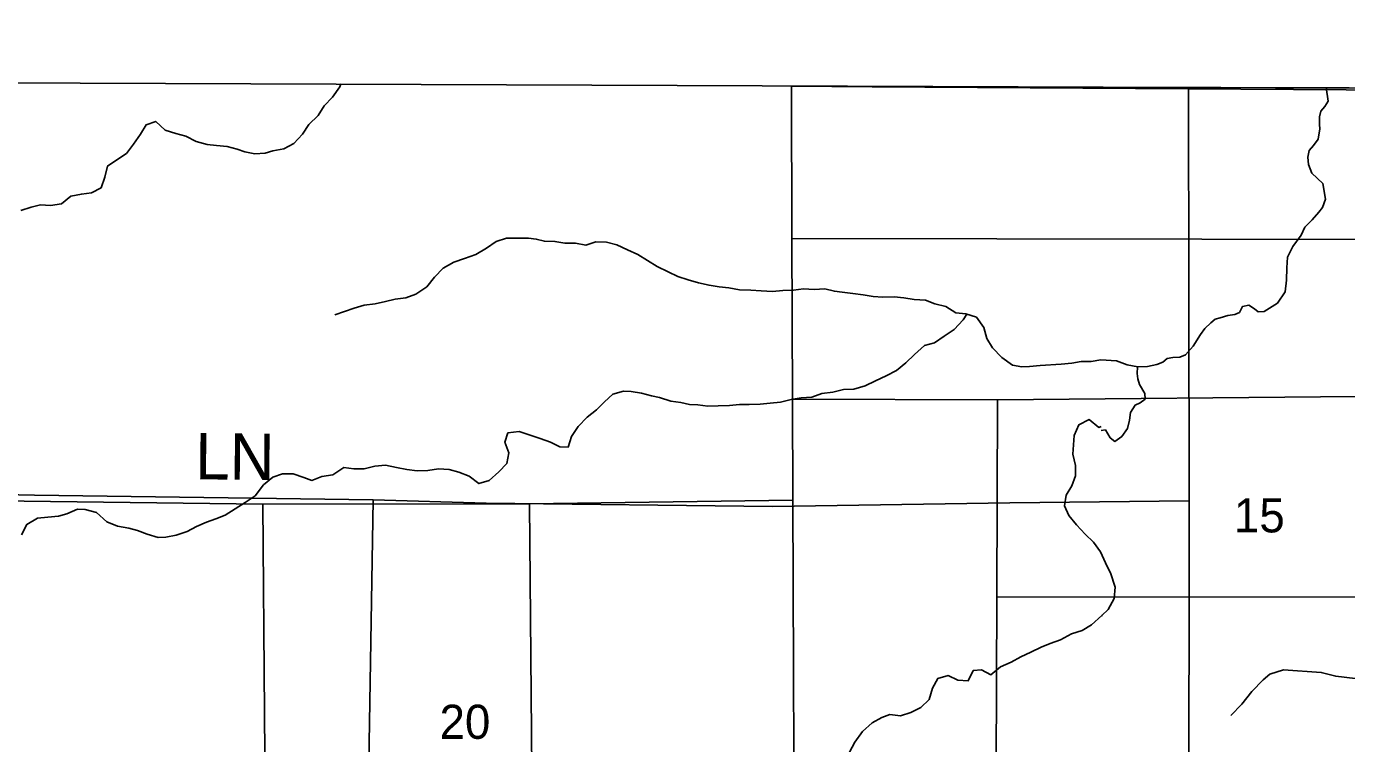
# Model space of a CAD drawing. Extents: x 1985906 to 2277390, y 930619 to 1324581.
# Drawn here: x 2064894 to 2073442, y 1138634 to 1143275 of the extents above; entities that cross this region are included whole.
import ezdxf

# ---------------------------------------------------------------- set-up
doc = ezdxf.new("R2010")
doc.units = 0
for name, color, linetype in [('GM_X_Adjacent_County', 7, 'Continuous'), ('GM_X_County', 7, 'Continuous'), ('GM_X_County_Road', 7, 'Continuous'), ('GM_X_Minor_River', 7, 'Continuous'), ('GM_X_Section', 7, 'Continuous'), ('GM_X_Section_Text', 7, 'Continuous'), ('GM_X_State_Route', 7, 'Continuous'), ('GM_X_Township', 7, 'Continuous'), ('GM_X_Township_Road', 7, 'Continuous'), ('GM_X_Township_Road_Text', 7, 'Continuous')]:
    doc.layers.add(name, color=color, linetype=linetype)

msp = doc.modelspace()

# ---------------------------------------------------------------- linework, layer by layer
at = {"layer": 'GM_X_Adjacent_County'}
msp.add_lwpolyline([(2113358.2, 1166007.9), (2106159.1, 1165987.2), (2105359.9, 1165985.7), (2099554.1, 1165974.3), (2091388, 1165958.3), (2088815.5, 1165953.2), (2086129.9, 1165947.8), (2086086.7, 1161432.2), (2086019, 1154363.1), (2086009.8, 1153403.4), (2085923.4, 1149180.7), (2085903.9, 1148231.1), (2085902.7, 1148166.4), (2085793.3, 1142829), (2081417, 1142845.8), (2072418.8, 1142880.3), (2061929.5, 1142920.5), (2059427, 1142930.1), (2059329.7, 1135138.9), (2059259.3, 1129509), (2059186.4, 1123686.3), (2059120.2, 1118390.4)], dxfattribs=at)
at = {"layer": 'GM_X_County'}
msp.add_lwpolyline([(2113358.2, 1166007.9), (2106159.1, 1165987.2), (2105359.9, 1165985.7), (2099554.1, 1165974.3), (2091388, 1165958.3), (2088815.5, 1165953.2), (2086129.9, 1165947.8), (2086086.7, 1161432.2), (2086019, 1154363.1), (2086009.8, 1153403.4), (2085923.4, 1149180.7), (2085903.9, 1148231.1), (2085902.7, 1148166.4), (2085793.3, 1142829), (2081417, 1142845.8), (2072418.8, 1142880.3), (2061929.5, 1142920.5), (2059427, 1142930.1), (2059329.7, 1135138.9), (2059259.3, 1129509), (2059186.4, 1123686.3), (2059120.2, 1118390.4)], dxfattribs=at)
at = {"layer": 'GM_X_County_Road'}
for points in [[(2059427, 1142930.1), (2061929.5, 1142920.5), (2072418.8, 1142880.3)], [(2072418.8, 1142880.3), (2072626.8, 1142879.5)], [(2072626.8, 1142879.5), (2073459, 1142876.3)]]:
    msp.add_lwpolyline(points, dxfattribs=at)
at = {"layer": 'GM_X_Minor_River'}
for points in [[(2066929.8, 1142903.6), (2066924.1, 1142884.3), (2066876.4, 1142817.7), (2066821.8, 1142759.9), (2066783.1, 1142698), (2066722.4, 1142640.3), (2066681.8, 1142578.4), (2066625.1, 1142516.6), (2066560.5, 1142483), (2066490.1, 1142469.5), (2066439.8, 1142453.8), (2066373.4, 1142450.3), (2066309.2, 1142462.9), (2066259.1, 1142479.3), (2066194.9, 1142497.8), (2066124.7, 1142504.4), (2066064.4, 1142510.9), (2065994.2, 1142529.4), (2065926.2, 1142564.1), (2065862, 1142582.6), (2065793.8, 1142603.2), (2065732, 1142659.8), (2065669.5, 1142638.2), (2065632.9, 1142578.3), (2065588.2, 1142512.5), (2065541.6, 1142452.6), (2065479, 1142411), (2065420.4, 1142371.3), (2065401.8, 1142299.2), (2065379.2, 1142231.2), (2065316.7, 1142197.5), (2065250.3, 1142190), (2065181.9, 1142176.5), (2065121.2, 1142126.8), (2065050.8, 1142115.3), (2064984.6, 1142119.8), (2064924.2, 1142104.2), (2064857.7, 1142082.7)], [(2071851.5, 1141116.4), (2071952.7, 1141109.7), (2072021.3, 1141084.5), (2072089.6, 1141071.4), (2072153.8, 1141074.3), (2072213.7, 1141087.1), (2072251.6, 1141101.7), (2072281.3, 1141126.2), (2072317.3, 1141132.7), (2072361.4, 1141135.3), (2072399.3, 1141149.9), (2072448.6, 1141204.8), (2072495.6, 1141281.7), (2072525.1, 1141320.2), (2072562.7, 1141356.9), (2072590.4, 1141379.3), (2072624.3, 1141389.8), (2072672.3, 1141404.5), (2072718.3, 1141411.2), (2072748.2, 1141423.6), (2072767.7, 1141462), (2072809.6, 1141470.6), (2072846.1, 1141447), (2072870.4, 1141427.3), (2072908.5, 1141429.8), (2072993.9, 1141483.2), (2073045, 1141556.1), (2073053.9, 1141632.5), (2073054.7, 1141712.8), (2073059.7, 1141781.1), (2073094.8, 1141849.9), (2073147.8, 1141924.9), (2073171.2, 1141975.3), (2073218.6, 1142022.2), (2073262, 1142072.9), (2073285.6, 1142103.4), (2073304.8, 1142155.8), (2073287.3, 1142257.9), (2073218.1, 1142325.2), (2073195.3, 1142381.1), (2073190.5, 1142429.2), (2073199.9, 1142471.5), (2073227.5, 1142504), (2073257, 1142544.6), (2073268.1, 1142610.9), (2073265.6, 1142641), (2073266.9, 1142689.2), (2073274.4, 1142725.4), (2073302, 1142755.9), (2073323.6, 1142790.3), (2073310.5, 1142879.2)], [(2071851.5, 1141116.3), (2071788.9, 1141107), (2071722.5, 1141105.5), (2071662.2, 1141096), (2071593.8, 1141088.5), (2071457.1, 1141081.5), (2071388.7, 1141074), (2071338.5, 1141072.3), (2071278.3, 1141082.8), (2071210.3, 1141131.5), (2071150.5, 1141194.2), (2071112.8, 1141254.6), (2071093.2, 1141327), (2071045.5, 1141393.6), (2070977.3, 1141414.2), (2070913.1, 1141420.7), (2070847.1, 1141463.3), (2070776.9, 1141479.9), (2070714.7, 1141502.4), (2070642.4, 1141507), (2070576.2, 1141517.5), (2070511.9, 1141524), (2070439.6, 1141522.6), (2070377.3, 1141527.1), (2070311.1, 1141537.6), (2070244.9, 1141546.1), (2070176.6, 1141554.7), (2070126.4, 1141561.1), (2070064.2, 1141575.6), (2069995.9, 1141572.1), (2069925.6, 1141576.6), (2069861.2, 1141567.1), (2069792.9, 1141565.6), (2069724.5, 1141560.1), (2069652.2, 1141564.7), (2069583.9, 1141567.2), (2069511.6, 1141569.8), (2069443.4, 1141582.3), (2069379.2, 1141588.8), (2069314.9, 1141599.4), (2069246.7, 1141615.9), (2069178.6, 1141634.5), (2069112.4, 1141657.1), (2069050.3, 1141685.6), (2068978.2, 1141720.3), (2068916.2, 1141758.9), (2068852.2, 1141799.5), (2068786.1, 1141828.1), (2068718.1, 1141860.7), (2068649.9, 1141879.3), (2068581.6, 1141879.8), (2068517.1, 1141860.2), (2068448.9, 1141872.8), (2068380.6, 1141871.3), (2068316.4, 1141883.8), (2068248, 1141884.3), (2068195.9, 1141898.8), (2068145.7, 1141905.2), (2068073.4, 1141903.7), (2068003, 1141904.3), (2067936.6, 1141882.7), (2067874, 1141839), (2067803.3, 1141799.4), (2067730.8, 1141773.9), (2067662.3, 1141748.3), (2067593.7, 1141710.8), (2067537, 1141651), (2067486.3, 1141589.2), (2067415.7, 1141541.6), (2067351.2, 1141518), (2067282.8, 1141510.5), (2067218.4, 1141494.9), (2067152, 1141479.4), (2067081.6, 1141469.9), (2067017.2, 1141452.3), (2066954.7, 1141430.7), (2066890.3, 1141409.1)], [(2070983.5, 1141412.3), (2070958.9, 1141376.2), (2070902.2, 1141314.4), (2070835.6, 1141270.8), (2070773, 1141227.1), (2070708.6, 1141209.6), (2070643.9, 1141151.9), (2070589.2, 1141098.1), (2070528.6, 1141048.4), (2070460, 1141012.8), (2070391.4, 1140981.2), (2070324.9, 1140949.7), (2070252.4, 1140928.1), (2070184.1, 1140924.6), (2070115.6, 1140907.1), (2070045.2, 1140899.6), (2069978.8, 1140876.1), (2069910.4, 1140870.6), (2069846, 1140861), (2069777.6, 1140843.5), (2069709.2, 1140836), (2069644.9, 1140830.4), (2069574.5, 1140829), (2069512.2, 1140827.4), (2069445.9, 1140821.9), (2069373.5, 1140818.5), (2069307.2, 1140817), (2069241, 1140825.5), (2069188.7, 1140827.9), (2069132.6, 1140840.3), (2069066.3, 1140848.9), (2068994.2, 1140873.5), (2068942, 1140883.9), (2068877.8, 1140900.5), (2068809.6, 1140913), (2068759.4, 1140915.4), (2068690.9, 1140893.9), (2068636.3, 1140846.1), (2068585.7, 1140794.3), (2068525.1, 1140746.7), (2068466.3, 1140684.9), (2068423.7, 1140621), (2068401.1, 1140553), (2068348.8, 1140553.4), (2068286.8, 1140584), (2068220.6, 1140608.5), (2068084.3, 1140653.7), (2068011.9, 1140644.2), (2067991.4, 1140584.2), (2068017, 1140515.8), (2068004.4, 1140445.7), (2067953.8, 1140391.9), (2067891.1, 1140336.2), (2067824.7, 1140316.6), (2067760.7, 1140365.3), (2067694.6, 1140389.8), (2067632.4, 1140408.4), (2067562.1, 1140410.9), (2067493.8, 1140401.4), (2067423.4, 1140397.9), (2067357.2, 1140408.5), (2067291, 1140421), (2067218.7, 1140435.6), (2067150.4, 1140428.1), (2067081.9, 1140412.6), (2067013.6, 1140411.1), (2066949.4, 1140419.6), (2066878.7, 1140374), (2066806.3, 1140362.5), (2066741.8, 1140336.9), (2066691.7, 1140355.3), (2066621.5, 1140379.9), (2066553.2, 1140380.5), (2066490.8, 1140358.9), (2066430.1, 1140309.2), (2066375.4, 1140237.4), (2066310.7, 1140193.7), (2066246.1, 1140152.1), (2066181.5, 1140112.4), (2066121.1, 1140088.8), (2066060.7, 1140067.2), (2065996.1, 1140037.6), (2065935.6, 1140006), (2065865.1, 1139982.4), (2065796.7, 1139968.9), (2065746.5, 1139967.3), (2065676.3, 1139989.9), (2065614.2, 1140012.4), (2065558, 1140028.9), (2065483.8, 1140041.5), (2065415.7, 1140068.1), (2065347.8, 1140128.8), (2065275.6, 1140149.4), (2065225.4, 1140149.8), (2065156.8, 1140120.2), (2065102.5, 1140104.6), (2065034.1, 1140099.1), (2064965.7, 1140091.6), (2064897.1, 1140052), (2064862.5, 1139984)], [(2071853.4, 1140660.7), (2071881.1, 1140663.1), (2071911.9, 1140613.3), (2071942.3, 1140589.7), (2071986, 1140620.4), (2072023.3, 1140673.1), (2072036.6, 1140727.5), (2072043.9, 1140775.7), (2072073.2, 1140824.3), (2072105.1, 1140838.8), (2072138.8, 1140863.3), (2072136.3, 1140899.4), (2072101.4, 1140957.2), (2072090.8, 1140995.1), (2072086.3, 1141029.2), (2072088.9, 1141071.6)], [(2071853.3, 1140685.1), (2071838, 1140679.3), (2071776.1, 1140730), (2071707.5, 1140696.4), (2071678.9, 1140628.4), (2071674.4, 1140566.2), (2071669.9, 1140506.1), (2071687.5, 1140433.7), (2071687, 1140365.5), (2071662.4, 1140301.5), (2071625.8, 1140241.6), (2071615.3, 1140173.4), (2071642.9, 1140109), (2071692.7, 1140050.5), (2071748.5, 1139989.8), (2071802.4, 1139937.3), (2071848.2, 1139874.7)], [(2071857.2, 1139463.4), (2071899.4, 1139501.5), (2071936.4, 1139572.3), (2071943.3, 1139646.6), (2071913.9, 1139738.6), (2071891.2, 1139780.4), (2071848.2, 1139874.7)], [(2071858.3, 1139459.1), (2071857.2, 1139463.4), (2071790.5, 1139401.7), (2071729.9, 1139366), (2071661.4, 1139344.5), (2071588.8, 1139304.9), (2071522.3, 1139281.3), (2071463.9, 1139257.7), (2071397.4, 1139226.1), (2071332.8, 1139194.5), (2071270.3, 1139160.9), (2071201.8, 1139131.3), (2071139.1, 1139079.6), (2071079, 1139110.2), (2071024.8, 1139106.6), (2070992.1, 1139040.6), (2070925.9, 1139045.1), (2070861.8, 1139073.7), (2070795.3, 1139056.1), (2070760.7, 1138992.2), (2070740.1, 1138918.1), (2070685.4, 1138866.4), (2070620.9, 1138834.8), (2070554.4, 1138813.2), (2070484.2, 1138821.8), (2070433.8, 1138802.1), (2070369.3, 1138768.5), (2070308.6, 1138712.8), (2070257.8, 1138642.9), (2070223.2, 1138579)], [(2072692.3, 1138815.6), (2072763.4, 1138888.8), (2072828.4, 1138972), (2072901.4, 1139047.2), (2072945, 1139084), (2073032.8, 1139111.3), (2073277.7, 1139094.5), (2073372.3, 1139069.7), (2073496.8, 1139055.4)]]:
    msp.add_lwpolyline(points, dxfattribs=at)
at = {"layer": 'GM_X_Section'}
for points in [[(2069847.1, 1142888.7), (2070369.9, 1142884.3), (2073438.3, 1142864.6), (2075167.1, 1142856), (2075158.8, 1141893.5), (2069850.8, 1141901.4)], [(2069854.7, 1140863.5), (2071182.9, 1140857.4), (2071177.7, 1139583.5), (2071173.2, 1138484.8), (2071169, 1137465), (2069867.4, 1137466), (2069857.2, 1140209.3)], [(2064705.3, 1140205.5), (2066425.8, 1140182.8), (2066446.2, 1137481.9), (2064668, 1137490.1), (2064692.6, 1139280.4)], [(2066425.8, 1140182.8), (2068152.4, 1140186.1), (2068174.5, 1137473.9), (2067170.2, 1137478.5), (2066446.2, 1137481.9)], [(2068152.4, 1140186.1), (2069857.2, 1140209.3), (2069867.4, 1137466), (2068174.5, 1137473.9)], [(2075138.9, 1139581.3), (2075138.8, 1139566.3), (2075129.2, 1138458.3), (2071173.2, 1138484.8), (2071177.7, 1139583.5)]]:
    msp.add_lwpolyline(points, close=True, dxfattribs=at)
for points in [[(2073505.2, 1140880.3), (2071182.9, 1140857.4), (2069854.7, 1140863.5), (2069850.8, 1141901.4), (2075158.8, 1141893.5)], [(2075138.9, 1139581.3), (2071177.7, 1139583.5), (2071182.9, 1140857.4), (2073505.2, 1140880.3)]]:
    msp.add_lwpolyline(points, dxfattribs=at)
at = {"layer": 'GM_X_State_Route'}
msp.add_lwpolyline([(2072411.9, 1133064.4), (2072417.5, 1135694.8), (2072422.2, 1140205.4), (2072418.8, 1142880.3)], dxfattribs=at)
at = {"layer": 'GM_X_Township'}
msp.add_lwpolyline([(2059091.9, 1116133.9), (2059120.2, 1118390.4), (2059186.4, 1123686.3), (2059259.3, 1129509), (2059329.7, 1135138.9), (2059427, 1142930.1), (2061929.5, 1142920.5), (2072418.8, 1142880.3), (2081417, 1142845.8), (2085793.3, 1142829), (2085729, 1138806.8), (2085675, 1134358), (2085604.1, 1129650), (2085479.7, 1124404.8), (2085400.5, 1120106.1), (2085345.3, 1117751.5), (2085328.7, 1116004.2), (2082946.6, 1116001.5), (2080089.5, 1116050.8), (2071945.4, 1116056.8), (2066831.4, 1116082.5), (2063355.9, 1116100), (2061552.3, 1116120.3)], close=True, dxfattribs=at)
at = {"layer": 'GM_X_Township_Road'}
for points in [[(2061910.1, 1140381.7), (2063166.5, 1140317.6), (2064230.3, 1140256.9), (2064946.7, 1140241.2), (2067140, 1140210.3), (2067870.5, 1140190.6), (2069724.7, 1140168.6), (2071261.7, 1140191.7), (2072422.2, 1140205.4)], [(2067044.4, 1129576.1), (2067048.4, 1135202.4), (2067066.2, 1135756.7), (2067140, 1140210.3)]]:
    msp.add_lwpolyline(points, dxfattribs=at)

# ---------------------------------------------------------------- texts
at = {"layer": 'GM_X_Section_Text'}
for s, p in [('15', (2072713, 1140000.4)), ('20', (2067569.4, 1138664.4))]:
    msp.add_text(s, height=221, rotation=0.00001, dxfattribs=at).set_placement(p)
at = {"layer": 'GM_X_Township_Road_Text'}
msp.add_text('LN', height=300, rotation=359.48412, dxfattribs=at).set_placement((2065986.5, 1140344.1))

doc.saveas('drawing.dxf')
